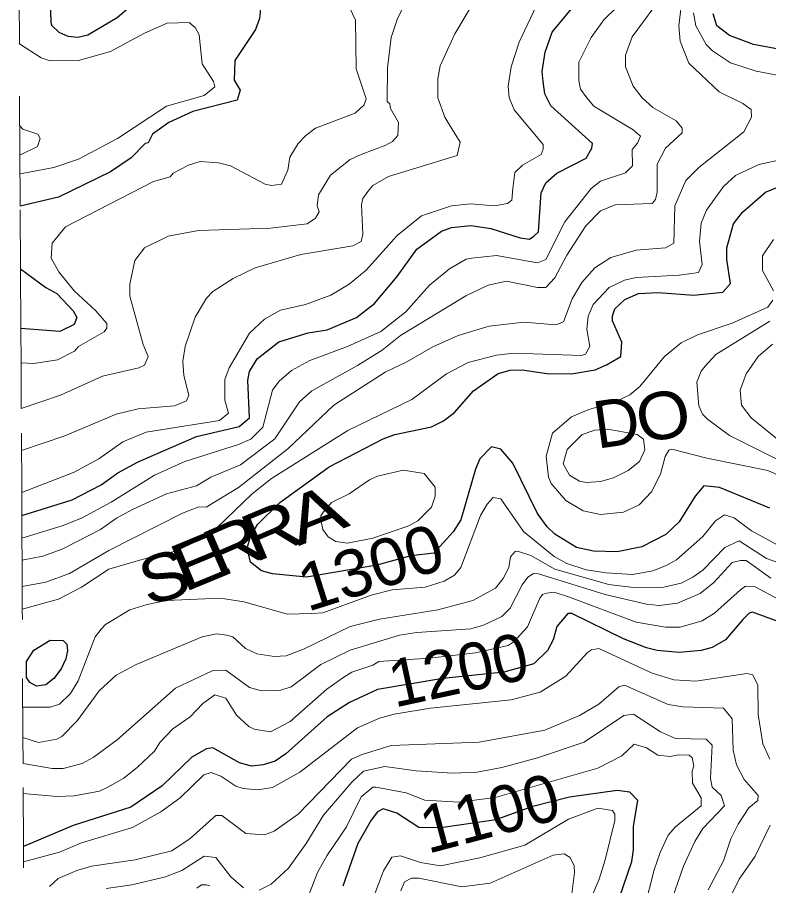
# Model space of a CAD drawing. Extents: x 423 to 448.8, y 7456.3 to 7484.
# Drawn here: x 423.077 to 424.349, y 7465.258 to 7466.728 of the extents above; entities that cross this region are included whole.
import ezdxf
from ezdxf.enums import TextEntityAlignment as Align

# ---------------------------------------------------------------- set-up
doc = ezdxf.new("R2010")
doc.units = 0
doc.header["$LTSCALE"] = 0.032
doc.linetypes.add('SHORT_DASHED', pattern=[2.7, 1.5, -1.2])
for name, color, linetype, lineweight in [('1', 7, 'Continuous', 25), ('2', 7, 'Continuous', 13), ('22', 7, 'SHORT_DASHED', 13)]:
    doc.layers.add(name, color=color, linetype=linetype, lineweight=lineweight)
doc.layers.add('61', color=7, linetype='Continuous')

msp = doc.modelspace()

# ---------------------------------------------------------------- linework, layer by layer
at = {"layer": '1'}
for points in [[(423.133, 7466.7555), (423.1338, 7466.7199), (423.1354, 7466.7145), (423.1478, 7466.7029), (423.1625, 7466.6959), (423.1795, 7466.6944), (423.1965, 7466.6983), (423.246, 7466.7276), (423.3265, 7466.7965)], [(423.0849, 7465.8846), (423.1702, 7465.9109), (423.2189, 7465.9364), (423.2476, 7465.9565), (423.2816, 7465.9751), (423.3806, 7466.0184), (423.4525, 7466.0354), (423.4703, 7466.0501), (423.4672, 7466.1135), (423.4703, 7466.1282), (423.4834, 7466.1499), (423.5198, 7466.1785), (423.5693, 7466.194), (423.6018, 7466.1986), (423.6513, 7466.2195), (423.6815, 7466.2435), (423.7201, 7466.2891), (423.7534, 7466.3355), (423.7952, 7466.3657), (423.8122, 7466.3719), (423.8447, 7466.3757), (423.8787, 7466.3703), (423.9282, 7466.3549), (423.9437, 7466.3525), (423.9514, 7466.3572), (423.9591, 7466.3649), (423.9638, 7466.4306), (423.9715, 7466.4477), (423.9901, 7466.4639), (424.0396, 7466.4894), (424.0496, 7466.5065), (424.0504, 7466.5142), (423.98, 7466.5784), (423.97, 7466.5985), (423.9669, 7466.6194), (423.9653, 7466.6364), (423.9707, 7466.6689), (423.9823, 7466.7029), (424.0341, 7466.7663)], [(423.4888, 7466.7431), (423.4873, 7466.7261), (423.4803, 7466.7076), (423.4456, 7466.655), (423.444, 7466.6217), (423.4541, 7466.6047), (423.4494, 7466.5876), (423.3744, 7466.5683)], [(424.4248, 7466.6627), (424.3227, 7466.682), (424.2824, 7466.6975), (424.2608, 7466.7137), (424.2546, 7466.7339)], [(423.3744, 7466.5683), (423.3334, 7466.5497), (423.3063, 7466.5304), (423.2986, 7466.5157), (423.2939, 7466.5142), (423.2699, 7466.4902), (423.2352, 7466.4662), (423.147, 7466.4237), (423.0822, 7466.4082)], [(423.4718, 7465.8057), (423.4664, 7465.8289), (423.4718, 7465.849), (423.4835, 7465.8691), (423.5214, 7465.9062), (423.6049, 7465.9666), (423.6962, 7466.0145), (423.7163, 7466.0215), (423.7782, 7466.0346), (423.7982, 7466.0447), (423.8168, 7466.0586), (423.8493, 7466.0957), (423.8911, 7466.1251), (423.9112, 7466.1305), (423.9313, 7466.1313), (423.9731, 7466.1251), (424.0148, 7466.1244), (424.0551, 7466.1313), (424.0744, 7466.1398), (424.0983, 7466.1538), (424.0999, 7466.1777), (424.0844, 7466.2141), (424.0844, 7466.2226), (424.0883, 7466.2342), (424.1053, 7466.2504), (424.1285, 7466.2605), (424.1618, 7466.262), (424.2221, 7466.2574), (424.2708, 7466.2628), (424.284, 7466.2775), (424.2778, 7466.3177), (424.2778, 7466.3378), (424.2894, 7466.3781), (424.3041, 7466.3982), (424.3435, 7466.4322), (424.3815, 7466.4476)], [(423.0828, 7466.302), (423.1253, 7466.2705), (423.1439, 7466.2605), (423.1717, 7466.2311), (423.1779, 7466.2195), (423.1733, 7466.2079), (423.1493, 7466.1963), (423.0833, 7466.2012)], [(424.3505, 7465.897), (424.2654, 7465.9317), (424.2391, 7465.9348), (424.2244, 7465.917), (424.1973, 7465.8738), (424.1749, 7465.8521), (424.1339, 7465.8312), (424.0922, 7465.8227), (424.052, 7465.8242), (424.0233, 7465.8304), (423.987, 7465.8529), (423.9738, 7465.8652), (423.9576, 7465.8877), (423.9158, 7465.9728), (423.8957, 7465.9967), (423.8795, 7466.0006), (423.8601, 7465.9805), (423.8524, 7465.9627), (423.8276, 7465.8769), (423.8145, 7465.8568), (423.782, 7465.8204), (423.7434, 7465.8161), (423.6857, 7465.8002), (423.5667, 7465.7799), (423.509, 7465.7856), (423.4904, 7465.791), (423.4718, 7465.8057)], [(424.3675, 7465.7036), (424.3211, 7465.7206), (424.3157, 7465.7191), (424.3049, 7465.7082), (424.2755, 7465.6742), (424.2531, 7465.6611), (424.2345, 7465.6556), (424.1974, 7465.6525), (424.1602, 7465.6556), (424.1417, 7465.6603), (424.103, 7465.6758), (424.0156, 7465.7183), (424.0086, 7465.7183), (423.9901, 7465.6966), (423.9839, 7465.6742), (423.9746, 7465.6557), (423.9514, 7465.6332), (423.9004, 7465.6193), (423.7971, 7465.6084), (423.6867, 7465.5896), (423.6391, 7465.5679), (423.6016, 7465.5434), (423.5314, 7465.4808), (423.5136, 7465.4685), (423.4935, 7465.4623), (423.4734, 7465.46), (423.4533, 7465.4654), (423.4084, 7465.4909), (423.3976, 7465.4893), (423.3728, 7465.4754), (423.3226, 7465.4267), (423.2692, 7465.3903), (423.1718, 7465.3594), (423.0877, 7465.3241)], [(424.0891, 7465.2163), (424.1169, 7465.2983), (424.12, 7465.3184), (424.12, 7465.3586), (424.127, 7465.402), (424.1138, 7465.4159), (424.0922, 7465.419), (424.0117, 7465.4074), (423.9475, 7465.3911), (423.8872, 7465.3691), (423.7938, 7465.3557), (423.7565, 7465.3564), (423.7194, 7465.3803), (423.6961, 7465.388), (423.6869, 7465.3826), (423.676, 7465.3687), (423.6536, 7465.3292), (423.6281, 7465.2566)]]:
    msp.add_lwpolyline(points, dxfattribs=at)
msp.add_lwpolyline([(423.1547, 7465.6726), (423.1609, 7465.6664), (423.1624, 7465.6557), (423.1593, 7465.6417), (423.1516, 7465.6247), (423.1393, 7465.6084), (423.1254, 7465.5976), (423.1099, 7465.5953), (423.0983, 7465.6015), (423.0928, 7465.61), (423.0928, 7465.6371), (423.1052, 7465.6564), (423.1331, 7465.6734)], close=True, dxfattribs=at)
at = {"layer": '2'}
for points in [[(424.1734, 7466.771), (424.1177, 7466.6952), (424.1061, 7466.6642), (424.1061, 7466.6441), (424.1192, 7466.6116), (424.1347, 7466.5915), (424.1525, 7466.5753), (424.1919, 7466.5528), (424.202, 7466.5405), (424.202, 7466.5327), (424.1741, 7466.5065), (424.1602, 7466.4794), (424.1602, 7466.4322), (424.1571, 7466.4198), (424.1517, 7466.4129), (424.0891, 7466.4105), (424.0643, 7466.4005), (424.0395, 7466.375), (424.0071, 7466.3255), (423.9869, 7466.2868), (423.9715, 7466.2705), (423.9576, 7466.2705), (423.905, 7466.2814), (423.8741, 7466.2744), (423.8361, 7466.2566), (423.7256, 7466.1893), (423.6946, 7466.1646), (423.6529, 7466.1383), (423.5755, 7466.0957), (423.5546, 7466.0772), (423.5128, 7466.0145), (423.4548, 7465.9704), (423.4045, 7465.9496), (423.3806, 7465.9348), (423.3295, 7465.9209), (423.2723, 7465.8946), (423.2452, 7465.88), (423.2182, 7465.8606), (423.1532, 7465.8274), (423.1207, 7465.8157), (423.0853, 7465.8088)], [(423.084, 7466.0655), (423.1501, 7466.088), (423.2213, 7466.1205), (423.2831, 7466.1344), (423.2924, 7466.139), (423.2986, 7466.1538), (423.2901, 7466.1739), (423.2677, 7466.2559), (423.2677, 7466.276), (423.2761, 7466.3162), (423.2924, 7466.3378), (423.3326, 7466.3572), (423.3837, 7466.3672), (423.5059, 7466.3711), (423.5678, 7466.3781), (423.5816, 7466.3881), (423.5879, 7466.3989), (423.5848, 7466.409), (423.5871, 7466.4276), (423.6072, 7466.4608), (423.6405, 7466.4871), (423.659, 7466.4956), (423.7008, 7466.5118), (423.7124, 7466.518), (423.7209, 7466.5281), (423.7225, 7466.5498), (423.7085, 7466.5737), (423.7078, 7466.5815), (423.7031, 7466.5854), (423.7039, 7466.6426), (423.7101, 7466.6936), (423.7201, 7466.7246), (423.7395, 7466.7663)], [(424.2027, 7466.7663), (424.1966, 7466.7138)], [(423.0836, 7466.1429), (423.1052, 7466.1421), (423.1455, 7466.1483), (423.1741, 7466.163), (423.181, 7466.1708), (423.2243, 7466.1955), (423.229, 7466.2017), (423.229, 7466.2095), (423.2104, 7466.2311), (423.1733, 7466.2651), (423.1477, 7466.2968), (423.1346, 7466.32), (423.1361, 7466.3456), (423.1586, 7466.3734), (423.3079, 7466.45), (423.3357, 7466.4577), (423.3411, 7466.4639), (423.3667, 7466.4778), (423.3868, 7466.484), (423.4177, 7466.4817), (423.4378, 7466.4763), (423.4966, 7466.4453), (423.5074, 7466.443), (423.5245, 7466.4453), (423.5353, 7466.4693), (423.5384, 7466.491), (423.5523, 7466.5142), (423.5654, 7466.5281), (423.5817, 7466.5405), (423.649, 7466.566), (423.6644, 7466.5799), (423.6675, 7466.59), (423.6505, 7466.641), (423.6498, 7466.723), (423.6405, 7466.7424)], [(424.0914, 7466.7447), (424.0697, 7466.7238), (424.0481, 7466.6936), (424.0272, 7466.6519), (424.0272, 7466.6209), (424.0303, 7466.6062), (424.0411, 7466.5915), (424.0527, 7466.5776), (424.1192, 7466.5374), (424.1316, 7466.5266), (424.1269, 7466.5149), (424.1177, 7466.5041), (424.1185, 7466.4763), (424.1061, 7466.4647), (424.0643, 7466.4507), (424.0481, 7466.4384), (424.004, 7466.3819), (423.9715, 7466.3177), (423.9576, 7466.3123), (423.888, 7466.3247), (423.8462, 7466.32), (423.8369, 7466.3185), (423.8083, 7466.3023), (423.775, 7466.2744), (423.7348, 7466.2295), (423.6923, 7466.1963), (423.6358, 7466.1707), (423.5724, 7466.1468), (423.5415, 7466.1298), (423.5206, 7466.112), (423.509, 7466.0965), (423.4927, 7466.0339), (423.4726, 7466.0137), (423.4518, 7466.0045), (423.3605, 7465.9758), (423.3094, 7465.9527), (423.2359, 7465.907), (423.1857, 7465.88), (423.1532, 7465.8668), (423.0851, 7465.8463)], [(423.956, 7466.7478), (423.9266, 7466.6859), (423.9127, 7466.6441), (423.9081, 7466.6117), (423.9096, 7466.5923), (423.9181, 7466.5714), (423.9669, 7466.5126), (423.9669, 7466.5049), (423.9638, 7466.4956), (423.932, 7466.4778), (423.9189, 7466.4654), (423.9158, 7466.4384), (423.9142, 7466.4182), (423.9065, 7466.4128), (423.8849, 7466.409), (423.8447, 7466.4121), (423.8122, 7466.409), (423.7611, 7466.392), (423.7201, 7466.3587), (423.6675, 7466.2999), (423.6389, 7466.276), (423.608, 7466.2574), (423.5647, 7466.2419), (423.5229, 7466.2319), (423.4958, 7466.2171), (423.4703, 7466.1932), (423.4355, 7466.1344), (423.4285, 7466.115), (423.4285, 7466.0795), (423.4347, 7466.0578)], [(423.847, 7466.7493), (423.8176, 7466.6998), (423.7928, 7466.6457), (423.789, 7466.624), (423.789, 7466.5915), (423.8005, 7466.5591), (423.8137, 7466.5374), (423.8268, 7466.5165), (423.8214, 7466.4941), (423.7054, 7466.4585), (423.6791, 7466.443), (423.6706, 7466.433), (423.6621, 7466.4213), (423.6598, 7466.4106), (423.6621, 7466.3611), (423.659, 7466.3487), (423.6451, 7466.3409), (423.5569, 7466.3262), (423.4796, 7466.3038), (423.4425, 7466.286)], [(424.2213, 7466.7354), (424.2252, 7466.7138), (424.243, 7466.682), (424.2538, 7466.6712), (424.284, 7466.6511)], [(423.082, 7466.4631), (423.1393, 7466.474), (423.181, 7466.4879), (423.2468, 7466.5227), (423.3295, 7466.5776), (423.3937, 7466.5954), (423.4115, 7466.6101), (423.4092, 7466.6194), (423.3898, 7466.6495), (423.3852, 7466.6983), (423.3782, 7466.7106), (423.3682, 7466.7191), (423.3311, 7466.7184), (423.2924, 7466.7014), (423.2352, 7466.6704), (423.181, 7466.655), (423.1331, 7466.6542), (423.1176, 7466.6596), (423.0808, 7466.6829)], [(424.1966, 7466.7138), (424.1989, 7466.6875), (424.2136, 7466.6503), (424.2646, 7466.6016), (424.3048, 7466.5823), (424.3188, 7466.5722), (424.3196, 7466.5591), (424.3064, 7466.5343), (424.2306, 7466.474), (424.2082, 7466.4515), (424.1896, 7466.409), (424.1881, 7466.3455), (424.1741, 7466.3378), (424.1247, 7466.3339), (424.0813, 7466.3216), (424.0543, 7466.3038), (424.0326, 7466.279), (424.0164, 7466.2512), (424.0017, 7466.2125), (423.9885, 7466.2071), (423.9344, 7466.2118), (423.8756, 7466.2048), (423.823, 7466.1893), (423.7804, 7466.17), (423.7364, 7466.1444), (423.7, 7466.1274), (423.6126, 7466.071), (423.5353, 7465.9975), (423.4517, 7465.9318), (423.3968, 7465.8985), (423.3844, 7465.8993), (423.3566, 7465.8884), (423.2321, 7465.825), (423.1656, 7465.7864), (423.1253, 7465.7716), (423.0855, 7465.7641)], [(424.284, 7466.6511), (424.3273, 7466.6371), (424.3784, 7466.6271)], [(423.0816, 7466.544), (423.0866, 7466.5389), (423.1122, 7466.5304), (423.1161, 7466.5227), (423.1114, 7466.5095), (423.0818, 7466.4947)], [(424.4232, 7466.4987), (424.3319, 7466.4786), (424.2925, 7466.4601), (424.2724, 7466.4414), (424.2437, 7466.4013), (424.2345, 7466.3796), (424.2314, 7466.3487), (424.236, 7466.3092), (424.2298, 7466.2961), (424.1974, 7466.2914), (424.1247, 7466.2875), (424.1046, 7466.2829), (424.079, 7466.2705), (424.0519, 7466.2419), (424.0434, 7466.2218), (424.0411, 7466.2002), (424.0458, 7466.1708), (424.0388, 7466.1576), (424.0318, 7466.1553), (423.9174, 7466.1591), (423.888, 7466.1561), (423.84, 7466.1437), (423.8037, 7466.1244), (423.7449, 7466.081), (423.6366, 7466.0285), (423.5074, 7465.9472), (423.4749, 7465.9209), (423.4007, 7465.8498), (423.345, 7465.8243), (423.294, 7465.8119), (423.232, 7465.7933), (423.1857, 7465.7631), (423.147, 7465.743), (423.0857, 7465.7256)], [(424.3567, 7466.2651), (424.3381, 7466.2991), (424.3381, 7466.3239), (424.3567, 7466.3518)], [(423.4425, 7466.286), (423.4084, 7466.2636), (423.3976, 7466.2527), (423.3782, 7466.2203), (423.3612, 7466.1708), (423.3574, 7466.146), (423.3589, 7466.1213), (423.3674, 7466.088), (423.3635, 7466.0787), (423.3435, 7466.0702), (423.2816, 7466.0648), (423.2445, 7466.0563), (423.1578, 7466.0192), (423.0844, 7465.9947)], [(424.1308, 7466.1027), (424.1726, 7466.1537), (424.2005, 7466.1769), (424.2283, 7466.1901), (424.2871, 7466.2102), (424.3474, 7466.2373), (424.3559, 7466.2489)], [(424.4232, 7465.9495), (424.2824, 7466.0199), (424.2453, 7466.0478), (424.2368, 7466.0563), (424.2306, 7466.0702), (424.2268, 7466.1105), (424.2345, 7466.129), (424.2414, 7466.1375), (424.2592, 7466.1568), (424.3505, 7466.2133)], [(424.3552, 7466.1746), (424.3311, 7466.1537), (424.3103, 7466.1244), (424.3002, 7466.0965), (424.3026, 7466.071), (424.3188, 7466.0501), (424.376, 7466.0037)], [(424.4573, 7465.9109), (424.3474, 7465.9604), (424.2438, 7465.9813), (424.185, 7465.9967), (424.1796, 7465.9952), (424.1734, 7465.9843), (424.1656, 7465.9542), (424.1502, 7465.9248), (424.1293, 7465.9024), (424.103, 7465.89), (424.0643, 7465.8861), (424.0349, 7465.8923), (424.0055, 7465.9101), (423.9808, 7465.9387), (423.9761, 7465.9495), (423.9723, 7465.9852), (423.9831, 7466.0238), (424.0148, 7466.0517), (424.0442, 7466.064), (424.0875, 7466.0764), (424.1138, 7466.0888), (424.1308, 7466.1027)], [(423.4347, 7466.0578), (423.4193, 7466.0454), (423.2955, 7466.0254), (423.256, 7466.0091), (423.2151, 7465.9805), (423.1733, 7465.958), (423.0847, 7465.9236)], [(423.0866, 7465.5597), (423.1331, 7465.5597), (423.1485, 7465.5651), (423.1671, 7465.583), (423.1802, 7465.6046), (423.2089, 7465.6788), (423.2189, 7465.692), (423.2266, 7465.6997), (423.2677, 7465.7245), (423.2971, 7465.7337), (423.3295, 7465.7407), (423.4208, 7465.7446), (423.461, 7465.7384), (423.5337, 7465.7175), (423.5755, 7465.7183), (423.5941, 7465.7198), (423.6763, 7465.7496), (423.7116, 7465.7585), (423.7673, 7465.7631), (423.7998, 7465.7732), (423.8168, 7465.7833), (423.8276, 7465.7964), (423.8609, 7465.8846), (423.8725, 7465.9039), (423.8825, 7465.9147), (423.8957, 7465.9124), (423.9336, 7465.8575), (423.9854, 7465.8149), (424.0071, 7465.8034), (424.0396, 7465.7925), (424.0736, 7465.7871), (424.1185, 7465.7848), (424.1525, 7465.791), (424.1742, 7465.7995), (424.1927, 7465.8096), (424.2375, 7465.849), (424.2585, 7465.8753), (424.2739, 7465.8853), (424.2902, 7465.8807), (424.3195, 7465.8583), (424.3644, 7465.8343)], [(423.0868, 7465.5086), (423.113, 7465.5002), (423.1439, 7465.5056), (423.1524, 7465.5102), (423.1787, 7465.5365), (423.2158, 7465.5876), (423.2445, 7465.6139), (423.2785, 7465.6324), (423.3899, 7465.6788), (423.4146, 7465.6842), (423.4316, 7465.6819), (423.4417, 7465.6788), (423.4633, 7465.6595), (423.4827, 7465.6502), (423.5121, 7465.6456), (423.5322, 7465.6471), (423.5616, 7465.6579), (423.6405, 7465.6966), (423.69, 7465.709), (423.789, 7465.7245), (423.8478, 7465.7407), (423.8864, 7465.7616), (423.8996, 7465.7778), (423.9088, 7465.7964), (423.9119, 7465.8142), (423.9197, 7465.8235), (423.9236, 7465.8242), (423.946, 7465.8165), (423.987, 7465.7933), (424.0783, 7465.7678), (424.12, 7465.7624), (424.1711, 7465.7631), (424.2005, 7465.7701), (424.2205, 7465.7802), (424.2375, 7465.7917), (424.2747, 7465.8304), (424.2987, 7465.8413), (424.3451, 7465.8119), (424.366, 7465.8041)], [(423.087, 7465.4644), (423.1362, 7465.4561), (423.1547, 7465.4561), (423.1872, 7465.4646), (423.2057, 7465.4747), (423.246, 7465.5048), (423.345, 7465.5922), (423.4069, 7465.6216), (423.43, 7465.6224), (423.4703, 7465.593), (423.4904, 7465.5876), (423.5214, 7465.5883), (423.5407, 7465.5945), (423.591, 7465.6324), (423.6405, 7465.6564), (423.724, 7465.6819), (423.7534, 7465.6866), (423.8447, 7465.6928), (423.8663, 7465.699), (423.8972, 7465.7136), (423.9111, 7465.7276), (423.9313, 7465.767), (423.9413, 7465.7802), (423.9506, 7465.7864), (423.9591, 7465.7856), (424.0721, 7465.7508), (424.1417, 7465.7345), (424.1633, 7465.7322), (424.1943, 7465.7361), (424.2329, 7465.7523), (424.2561, 7465.7709), (424.287, 7465.8049), (424.301, 7465.808), (424.3103, 7465.808), (424.3521, 7465.7786)], [(423.0873, 7465.4135), (423.1439, 7465.4089), (423.1733, 7465.4097), (423.2166, 7465.4174), (423.2305, 7465.4244), (423.2576, 7465.4398), (423.2808, 7465.4584), (423.3094, 7465.4855), (423.3187, 7465.5002), (423.3404, 7465.5234), (423.3698, 7465.5435), (423.3914, 7465.5659), (423.4115, 7465.5806), (423.4301, 7465.5752), (423.4479, 7465.5466), (423.4688, 7465.5272), (423.478, 7465.5226), (423.5059, 7465.5179), (423.5391, 7465.5357), (423.601, 7465.5906), (423.6296, 7465.6108), (423.6436, 7465.6193), (423.6791, 7465.6309), (423.689, 7465.6374), (423.7745, 7465.6427), (423.8526, 7465.6517), (423.9081, 7465.6641), (423.9181, 7465.6711), (423.9405, 7465.6959), (423.9614, 7465.7446), (423.9661, 7465.7508), (423.9731, 7465.7531), (423.9854, 7465.7546), (424.0102, 7465.7469), (424.1247, 7465.7036), (424.1742, 7465.6951), (424.1989, 7465.6951), (424.236, 7465.7059), (424.2569, 7465.719), (424.301, 7465.7585), (424.3095, 7465.7647), (424.3257, 7465.7639), (424.366, 7465.7422)], [(424.3505, 7465.4716), (424.3389, 7465.4979), (424.3311, 7465.5474), (424.3304, 7465.5969), (424.3219, 7465.6146), (424.3118, 7465.6169), (424.2252, 7465.6038), (424.1881, 7465.6062), (424.1517, 7465.6177), (424.0612, 7465.6595), (424.0489, 7465.6572), (424.0419, 7465.6525), (424.0055, 7465.6123), (423.9622, 7465.5852), (423.9127, 7465.5721), (423.7766, 7465.5582), (423.7147, 7465.5481), (423.69, 7465.5411), (423.6529, 7465.5249), (423.5554, 7465.4499), (423.509, 7465.4236), (423.4842, 7465.4197), (423.4595, 7465.4221), (423.4471, 7465.4259), (423.4216, 7465.4429), (423.4053, 7465.4491), (423.393, 7465.4452), (423.3527, 7465.4066), (423.3203, 7465.3826), (423.2723, 7465.3563), (423.1857, 7465.33), (423.1486, 7465.3145), (423.0879, 7465.2979)], [(424.2461, 7465.2504), (424.2724, 7465.2999), (424.2847, 7465.337), (424.2971, 7465.3617), (424.3149, 7465.3895), (424.3304, 7465.4019), (424.3311, 7465.4104), (424.3072, 7465.4375), (424.294, 7465.4623), (424.2886, 7465.487), (424.2871, 7465.5404), (424.2724, 7465.5582), (424.2036, 7465.5605), (424.1788, 7465.5643), (424.1046, 7465.5969), (424.0952, 7465.5945), (424.0612, 7465.5651), (424.0288, 7465.5458), (423.97, 7465.5211), (423.8586, 7465.5009), (423.7101, 7465.4948), (423.6606, 7465.48), (423.6428, 7465.4716), (423.5523, 7465.3787), (423.5121, 7465.3501), (423.4958, 7465.3439), (423.4641, 7465.3462), (423.4231, 7465.3764), (423.4131, 7465.3764), (423.3697, 7465.3377), (423.3388, 7465.3168), (423.2769, 7465.3014), (423.2027, 7465.2906), (423.1779, 7465.2836), (423.1462, 7465.2697), (423.1315, 7465.2565)], [(424.1617, 7465.1668), (424.2043, 7465.2906), (424.2236, 7465.3324), (424.2375, 7465.3547), (424.2739, 7465.3926), (424.2685, 7465.4105), (424.2531, 7465.4244), (424.25, 7465.4391), (424.253, 7465.4955), (424.243, 7465.5056), (424.1911, 7465.5071), (424.1656, 7465.518), (424.12, 7465.5481), (424.1038, 7465.5458), (424.0365, 7465.5009), (423.9576, 7465.4739), (423.8973, 7465.4576), (423.8555, 7465.4499), (423.8137, 7465.4484), (423.7519, 7465.4522), (423.6993, 7465.4592), (423.6629, 7465.4515), (423.6435, 7465.4329), (423.5956, 7465.3772), (423.5662, 7465.3293), (423.536, 7465.2875), (423.5066, 7465.2604), (423.4865, 7465.2503)], [(424.1223, 7465.156), (424.1548, 7465.2844), (424.1649, 7465.3138), (424.1788, 7465.3432), (424.1911, 7465.3571), (424.2345, 7465.3926), (424.2345, 7465.4066), (424.2198, 7465.4314), (424.219, 7465.4515), (424.2221, 7465.4607), (424.219, 7465.4739), (424.2143, 7465.4785), (424.1958, 7465.4793), (424.1819, 7465.4762), (424.161, 7465.4785), (424.1417, 7465.4909), (424.1208, 7465.4971), (424.0999, 7465.4777), (424.0597, 7465.4568), (423.8857, 7465.4068), (423.8241, 7465.3993), (423.767, 7465.4023), (423.7355, 7465.4151), (423.6838, 7465.4244), (423.6791, 7465.4244), (423.659, 7465.4081), (423.6342, 7465.3571), (423.601, 7465.3083), (423.5855, 7465.2798), (423.5662, 7465.2303)], [(424.0411, 7465.2194), (424.062, 7465.2689), (424.0721, 7465.3014), (424.0883, 7465.3679), (424.0883, 7465.3787), (424.0844, 7465.3849), (424.0597, 7465.3888), (424.0101, 7465.3702), (423.9359, 7465.3261), (423.8601, 7465.3045), (423.7936, 7465.2913), (423.7596, 7465.2967), (423.7256, 7465.3083), (423.7108, 7465.306), (423.6969, 7465.2828), (423.6652, 7465.1993)], [(424.287, 7465.2442), (424.2987, 7465.2689), (424.3258, 7465.3076), (424.3513, 7465.3602)], [(423.4602, 7465.2542), (423.4386, 7465.2728), (423.413, 7465.3053), (423.3937, 7465.3076), (423.3558, 7465.2836), (423.328, 7465.2728), (423.2708, 7465.2588), (423.2274, 7465.2527)], [(424.0063, 7465.1715), (424.0202, 7465.2798), (424.0194, 7465.2913), (424.0125, 7465.3053), (424.0025, 7465.3114), (423.9839, 7465.3091), (423.8772, 7465.2619), (423.8292, 7465.2558), (423.7565, 7465.2705), (423.7441, 7465.2705), (423.7325, 7465.2643), (423.7263, 7465.2488)], [(423.403, 7465.2573), (423.3968, 7465.2588), (423.3891, 7465.2588), (423.3813, 7465.2534)]]:
    msp.add_lwpolyline(points, dxfattribs=at)
for points in [[(424.0187, 7466.0075), (424.0333, 7466.0215), (424.0543, 7466.0292), (424.0767, 7466.0308), (424.1262, 7466.0215), (424.137, 7466.0137), (424.1393, 7465.9959), (424.13, 7465.9759), (424.1107, 7465.9604), (424.086, 7465.948), (424.0643, 7465.9418), (424.0396, 7465.9403), (424.0288, 7465.9426), (424.0117, 7465.9527), (424.0009, 7465.972), (424.0078, 7465.996)], [(423.6869, 7465.9511), (423.7302, 7465.9612), (423.7657, 7465.9558), (423.7843, 7465.9326), (423.7843, 7465.9171), (423.7781, 7465.8985), (423.7549, 7465.8753), (423.7395, 7465.8668), (423.6791, 7465.8459), (423.6358, 7465.8374), (423.6165, 7465.8405), (423.6033, 7465.8482), (423.5941, 7465.8606), (423.591, 7465.8769), (423.591, 7465.8838), (423.5956, 7465.8908), (423.6087, 7465.9062), (423.6389, 7465.9209), (423.673, 7465.9449)]]:
    msp.add_lwpolyline(points, close=True, dxfattribs=at)
at = {"layer": '22'}
for points in [[(423.0808, 7466.6829), (423.0793, 7466.9822), (423.0785, 7467.1287), (423.0781, 7467.211), (423.0774, 7467.3494)], [(423.0822, 7466.4082), (423.0822, 7466.4174), (423.0818, 7466.4947), (423.0808, 7466.6829)], [(423.0851, 7465.8463), (423.0851, 7465.8525), (423.0849, 7465.8846), (423.0847, 7465.9236), (423.084, 7466.0655), (423.0836, 7466.1429), (423.0833, 7466.2012), (423.0828, 7466.302), (423.0822, 7466.4082)], [(423.0897, 7464.9389), (423.0879, 7465.2877), (423.0877, 7465.3241), (423.087, 7465.4644), (423.0868, 7465.5086), (423.0857, 7465.7256), (423.0855, 7465.7641), (423.0853, 7465.8088), (423.0851, 7465.8463)]]:
    msp.add_lwpolyline(points, dxfattribs=at)

# ---------------------------------------------------------------- texts
at = {"layer": '61'}
for s, rotation, width, p in [('O', 10.625, 1.1, (424.1772, 7466.0146)), ('A', 21.614, 1.35, (423.5976, 7465.8501)), ('R', 22.832, 1.25, (423.5229, 7465.8226)), ('R', 23.462, 1.25, (423.4593, 7465.7974)), ('E', 22.528, 1.3, (423.4013, 7465.7712)), ('1300', 17.597, 1.05, (423.6872, 7465.7587)), ('S', 16.925, 1.15, (423.3371, 7465.7424))]:
    msp.add_text(s, height=0.08, rotation=rotation, dxfattribs=dict(at, width=width)).set_placement(p, align=Align.CENTER)
for s, rotation, p in [('D', 8.212, (424.0967, 7466.0029)), ('1200', 12.228, (423.8318, 7465.5842)), ('1100', 14.864, (423.8869, 7465.3419))]:
    msp.add_text(s, height=0.08, rotation=rotation, dxfattribs=at).set_placement(p, align=Align.CENTER)

doc.saveas('drawing.dxf')
